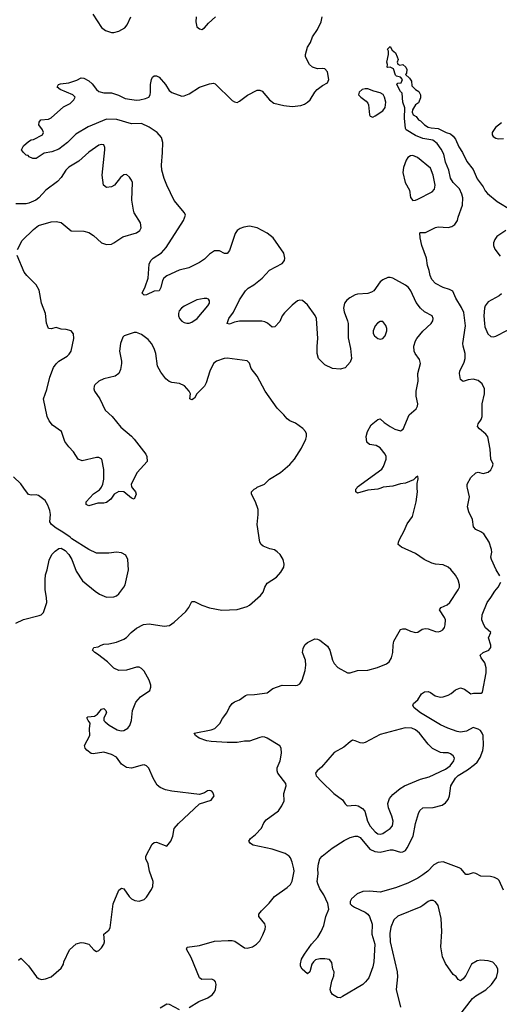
# Model space of a CAD drawing. Header units: inches. Extents: x 2001573 to 2220545, y 644482 to 846830.
# Tile 690 of 755: x 2165740 to 2169558, y 765892 to 773727. Entities that reach past the tile are written whole.
import ezdxf

# ---------------------------------------------------------------- set-up
doc = ezdxf.new("R2010")
doc.units = ezdxf.units.IN
doc.header["$MEASUREMENT"] = 0
doc.layers.add('C1766', color=7, linetype='Continuous')
doc.layers.add('C1767', color=7, linetype='Continuous')

msp = doc.modelspace()

# ---------------------------------------------------------------- linework, layer by layer
at = {"layer": 'C1766', "color": 5}
for points, elevation in [([(2165710, 768924.9), (2165770, 768952.7), (2165895.4, 768984.6), (2165909.7, 768990.3), (2165929.7, 769010.3), (2165954.5, 769090), (2165954, 769130), (2165942.9, 769190), (2165942, 769270), (2165946, 769310), (2165959.3, 769350), (2165973.6, 769426.4), (2165995.3, 769470), (2166022, 769498), (2166050, 769518), (2166070, 769521), (2166102, 769502), (2166130.6, 769470.6), (2166154.8, 769430), (2166190, 769338), (2166240.9, 769260.9), (2166339.5, 769179.5), (2166375.8, 769155.8), (2166430, 769132), (2166490, 769134.4), (2166510, 769142.4), (2166530, 769158), (2166569.6, 769210), (2166578.7, 769230), (2166605.2, 769350), (2166601.2, 769430), (2166585.2, 769465.2), (2166550, 769485.2), (2166510, 769489.4), (2166450, 769481.2), (2166350, 769481.2), (2166289.5, 769509.5), (2166156, 769596), (2166142, 769610), (2166082, 769650), (2166030, 769679.3), (2165993.2, 769710), (2165979.3, 769730), (2165985.1, 769790), (2165980.5, 769820.5), (2165963.9, 769863.9), (2165941.2, 769901.2), (2165890, 769941.2), (2165870, 769946), (2165830, 769943.7), (2165810, 769949.3), (2165773.8, 770000)], 380), ([(2165730, 766242), (2165750, 766258), (2165810, 766198.8), (2165874.8, 766110), (2165890, 766097.3), (2165912.1, 766087.9), (2165946.3, 766093.7), (2165989.4, 766110.6), (2166070, 766178.8), (2166089.3, 766210), (2166092.3, 766230), (2166135.1, 766324.9), (2166190, 766373.4), (2166230, 766383), (2166250, 766382), (2166290, 766370.8), (2166330, 766324.7), (2166350, 766311.3), (2166370, 766321), (2166390, 766341), (2166409, 766370), (2166416, 766390), (2166408.7, 766450), (2166450, 766482.8), (2166459.1, 766500.9), (2166484.5, 766690), (2166530, 766801), (2166550, 766814.8), (2166570, 766811), (2166610.3, 766750.3), (2166630, 766730.6), (2166657.6, 766717.6), (2166690, 766712.7), (2166730, 766725.5), (2166750, 766743), (2166790, 766804.9), (2166798.5, 766830), (2166802.4, 766870), (2166772.3, 766950), (2166762.7, 767010), (2166744, 767050), (2166744, 767070), (2166794.6, 767165.4), (2166810, 767178), (2166830, 767181), (2166910, 767151.3), (2166944, 767190), (2166959.3, 767230), (2166969.6, 767290), (2167002.9, 767330), (2167170, 767486), (2167263.1, 767516.9), (2167288, 767550), (2167278, 767578), (2167270, 767588), (2167253.6, 767593.6), (2167234, 767590), (2167210, 767575.3), (2167170, 767562), (2166950, 767587.6), (2166899.6, 767599.6), (2166857, 767617), (2166834.5, 767634.5), (2166801.2, 767690), (2166766.6, 767770), (2166749.6, 767789.6), (2166730, 767796.2), (2166714, 767794), (2166630, 767769.7), (2166590, 767775.1), (2166550, 767801.6), (2166510, 767858.3), (2166470, 767880.4), (2166410, 767898.9), (2166324.2, 767884.2), (2166307.7, 767887.7), (2166273.6, 767913.6), (2166261.2, 767930), (2166256, 767950), (2166296.9, 768030), (2166295.9, 768084.1), (2166302, 768130), (2166284, 768150), (2166275.3, 768170), (2166282, 768178), (2166336.5, 768183.5), (2166360.2, 768199.8), (2166390, 768241), (2166410, 768246), (2166426, 768230), (2166430.4, 768210.4), (2166410.8, 768170), (2166410.8, 768150), (2166419.1, 768139.1), (2166452.4, 768112.4), (2166515.1, 768075.1), (2166547.4, 768067.4), (2166570, 768070.2), (2166601, 768090), (2166615.9, 768110), (2166629, 768150), (2166637.1, 768230), (2166664.2, 768295.8), (2166700.8, 768339.2), (2166774.5, 768390), (2166784.2, 768415.8), (2166784.7, 768430), (2166770, 768472), (2166730, 768543.7), (2166710, 768564.5), (2166690, 768574), (2166670, 768573.6), (2166590, 768551.5), (2166527.8, 768547.8), (2166490, 768566.6), (2166437.7, 768617.7), (2166358.9, 768678.9), (2166338, 768690), (2166318, 768710), (2166329.3, 768730.7), (2166364.7, 768735.3), (2166388, 768750), (2166410, 768757.3), (2166450, 768760.7), (2166510, 768774), (2166570, 768797.3), (2166590, 768810.6), (2166627, 768850), (2166670, 768886), (2166725.6, 768914.4), (2166770, 768920.3), (2166890, 768901.6), (2166933.1, 768906.9), (2166970, 768932.7), (2167061.3, 769018.7), (2167086.6, 769050), (2167110, 769096.3), (2167130, 769096.4), (2167190, 769067.6), (2167250, 769047.4), (2167350, 769028.4), (2167470, 769034), (2167550, 769057.3), (2167570, 769067.3), (2167655.6, 769144.4), (2167677, 769170), (2167691.8, 769210), (2167710, 769242), (2167782.7, 769290), (2167818, 769330), (2167842, 769370), (2167846.3, 769393.7), (2167838, 769430), (2167812.3, 769470), (2167790, 769492.7), (2167767.2, 769507.2), (2167730, 769516.2), (2167678, 769538), (2167662.7, 769550), (2167652.3, 769570), (2167629.6, 769710.4), (2167638.4, 769790), (2167637, 769830), (2167616, 769890), (2167585.2, 769950), (2167585.2, 769970), (2167605.2, 769990), (2167621.2, 770000)], 360), ([(2166638.2, 770000), (2166660.7, 769970), (2166666.8, 769950), (2166651.3, 769910), (2166630, 769919), (2166570, 769969.2), (2166530, 769972.3), (2166491, 769950), (2166464.9, 769910), (2166430, 769884.7), (2166410, 769879.7), (2166361.7, 769878.3), (2166290, 769859.3), (2166269, 769870), (2166269, 769890), (2166327.1, 769952.9), (2166374, 769986), (2166385.6, 770000)], 360), ([(2167090, 765866), (2167164.9, 765915.1), (2167236.4, 765943.5), (2167272.7, 765967.3), (2167290.8, 765990), (2167297.1, 766010), (2167303.5, 766050), (2167298.7, 766070), (2167290, 766082), (2167270, 766091.3), (2167190, 766089.4), (2167170, 766101.2), (2167104.2, 766264.2), (2167067.3, 766330), (2167073.2, 766346.8), (2167170, 766360.3), (2167290, 766394.7), (2167400.4, 766400.4), (2167430, 766400.4), (2167453.5, 766393.5), (2167530, 766342), (2167550, 766338), (2167594, 766350), (2167624, 766370), (2167650, 766396), (2167676.3, 766443.7), (2167693.3, 766490), (2167695.6, 766510), (2167691.4, 766531.5), (2167644, 766590), (2167644, 766610), (2167664.1, 766635.9), (2167724.7, 766695.3), (2167768.7, 766750), (2167870, 766821), (2167896.2, 766843.8), (2167909.6, 766870.4), (2167923.6, 766950), (2167921.6, 766970), (2167910, 767022), (2167896.3, 767056.3), (2167886, 767070), (2167852.7, 767092.7), (2167750, 767127.3), (2167599.3, 767159.3), (2167577.2, 767170), (2167564, 767190), (2167577.2, 767210), (2167616.6, 767243.4), (2167665.4, 767294.6), (2167683.5, 767336.5), (2167700.7, 767359.3), (2167800.5, 767430), (2167826.3, 767470), (2167844.2, 767510), (2167841.6, 767570), (2167861.2, 767630), (2167859, 767650), (2167794, 767730), (2167789.2, 767750), (2167790, 767774), (2167813.2, 767830), (2167824, 767890), (2167822, 767930), (2167809.3, 767949.3), (2167710, 768009.3), (2167690, 768017), (2167670, 768019.5), (2167650, 768015.1), (2167570, 767984.5), (2167530, 767986.6), (2167470, 767976), (2167390, 767975.1), (2167263.3, 767983.3), (2167230, 767989.5), (2167169.3, 768010), (2167139, 768030), (2167128, 768050), (2167264.1, 768075.9), (2167292.3, 768087.7), (2167333.4, 768126.6), (2167354.9, 768165.1), (2167389.1, 768210.9), (2167410, 768256.4), (2167430, 768286.4), (2167450, 768299.5), (2167490, 768314.9), (2167537.2, 768350), (2167550, 768355.3), (2167610, 768355.8), (2167709.3, 768370.7), (2167755.9, 768404.1), (2167829.6, 768430.4), (2167931.7, 768428.3), (2167950, 768430.6), (2167970, 768440.7), (2167989.6, 768470.4), (2168012.1, 768547.9), (2168017.7, 768590), (2168013.7, 768630), (2167991.6, 768690), (2167995.9, 768724.1), (2168010, 768751), (2168030, 768770.8), (2168090, 768798.8), (2168110, 768797.3), (2168130, 768788), (2168190, 768741.6), (2168208.8, 768710), (2168229.4, 768629.4), (2168243.4, 768603.4), (2168272.3, 768572.3), (2168349.2, 768529.2), (2168370, 768530.3), (2168430, 768546.7), (2168510.7, 768549.3), (2168587.4, 768572.6), (2168659.1, 768600.9), (2168682, 768618), (2168699.6, 768650), (2168709.6, 768690), (2168711.4, 768750), (2168718.6, 768781.4), (2168770, 768873.4), (2168790, 768880.5), (2168810, 768879.3), (2168850, 768860.5), (2168890, 768850.6), (2168910, 768854), (2168943.5, 768876.5), (2168970, 768883.1), (2168990, 768880.3), (2169050, 768857.7), (2169070, 768855.6), (2169090, 768860.3), (2169107.7, 768872.3), (2169120.5, 768890), (2169127.1, 768910), (2169129.7, 768950), (2169121.5, 768970), (2169082.7, 769030), (2169084.6, 769035.4), (2169094.5, 769050), (2169141.3, 769070), (2169162.6, 769090), (2169231.3, 769190), (2169239.7, 769210), (2169241.3, 769230), (2169229.6, 769270), (2169210, 769306), (2169172.3, 769352.3), (2169149.7, 769369.7), (2169109.6, 769389.7), (2169050, 769393.6), (2169021.4, 769401.5), (2168959, 769430), (2168890, 769479.6), (2168779, 769530), (2168752.7, 769550), (2168754, 769570), (2168762.4, 769590), (2168800.3, 769659.7), (2168824.2, 769715.8), (2168867.1, 769772.9), (2168895.1, 769890), (2168906, 769970), (2168905, 770000)], 340), ([(2168614.3, 770000), (2168590, 769991.8), (2168510, 769983.7), (2168430, 769959), (2168415.3, 769970), (2168416, 769990), (2168422.8, 770000)], 340), ([(2169560.7, 769300.7), (2169532.3, 769350), (2169495.1, 769430), (2169489.4, 769450.6), (2169497.2, 769490), (2169496, 769510), (2169477.2, 769570), (2169434.9, 769634.9), (2169411.7, 769651.7), (2169372, 769670), (2169353.3, 769690), (2169344.7, 769750), (2169315.8, 769810), (2169304.4, 769850), (2169320.7, 769930), (2169303.2, 770000)], 320), ([(2169590, 766801.2), (2169555.6, 766875.6), (2169546.5, 766886.5), (2169520.1, 766900.1), (2169487.4, 766907.4), (2169410, 766911), (2169370, 766933.3), (2169350, 766936.8), (2169310, 766924.4), (2169290, 766925.6), (2169252.7, 766970), (2169237.7, 766977.7), (2169110, 767024.7), (2169070, 767020.5), (2169037.5, 767002.5), (2168989.4, 766950.6), (2168950, 766921), (2168910, 766895.1), (2168830, 766856.9), (2168730, 766818), (2168610, 766783), (2168528.1, 766791.9), (2168470, 766789.4), (2168426, 766770), (2168380.7, 766730), (2168370.7, 766710), (2168370.7, 766690), (2168379.9, 766679.9), (2168403.6, 766663.6), (2168490, 766626), (2168510.2, 766610.2), (2168524.9, 766590), (2168545.8, 766530), (2168543.6, 766450), (2168566.9, 766370), (2168558, 766230), (2168550.3, 766189.7), (2168517.7, 766102.3), (2168493.4, 766070), (2168470.3, 766049.7), (2168310, 765952.7), (2168290, 765943.7), (2168270, 765946), (2168229.8, 765969.8), (2168217, 765990), (2168212.3, 766010), (2168224.8, 766075.2), (2168241.2, 766118.8), (2168242.7, 766150), (2168233.2, 766170), (2168224.5, 766224.5), (2168207, 766247), (2168170, 766254.5), (2168130, 766254), (2168094.4, 766245.6), (2168077.3, 766230), (2168066, 766210), (2168050.5, 766150), (2168030, 766135.3), (2167988, 766170), (2167975.3, 766195.3), (2167974.6, 766214.6), (2167982.7, 766250), (2168005.6, 766290), (2168061.6, 766370), (2168113.6, 766426.4), (2168138.3, 766470), (2168160.3, 766519.7), (2168176.8, 766590), (2168199.3, 766650), (2168193.3, 766693.3), (2168161.6, 766761.6), (2168129, 766810), (2168111.7, 766850), (2168108.1, 766870), (2168116.4, 766930), (2168112.8, 766970), (2168117.4, 767010), (2168130, 767048), (2168148.3, 767071.7), (2168226.6, 767133.4), (2168323.9, 767196), (2168370, 767220.3), (2168410, 767229), (2168430, 767228.9), (2168450, 767218.9), (2168526.3, 767126.3), (2168567.4, 767107.4), (2168610, 767103.2), (2168690, 767120.8), (2168710, 767119.6), (2168770, 767101.5), (2168790, 767104.4), (2168810, 767115.6), (2168824.4, 767135.6), (2168871.9, 767230), (2168890.6, 767329.4), (2168913.3, 767410), (2168924.9, 767435.1), (2168950, 767455.2), (2169030, 767457.7), (2169102.9, 767477.1), (2169130, 767495.2), (2169150, 767521.1), (2169162.1, 767550), (2169173, 767630), (2169207.9, 767690), (2169230, 767711.4), (2169303.7, 767756.3), (2169361, 767799), (2169380.7, 767819.3), (2169404.5, 767855.5), (2169426.5, 767910), (2169431.8, 767950), (2169428.8, 768030), (2169422.4, 768050), (2169408.1, 768070), (2169390, 768080.7), (2169350, 768093.8), (2169295.4, 768064.6), (2169250, 768056.8), (2169221.6, 768061.6), (2169147.9, 768087.9), (2169090, 768115.8), (2168929.8, 768210), (2168880.9, 768250), (2168868, 768270), (2168875.3, 768284.7), (2168910, 768314), (2168938, 768362), (2168962.7, 768377.3), (2168990, 768379.6), (2169010, 768373.4), (2169047.6, 768347.6), (2169090, 768336.1), (2169110, 768338.1), (2169150, 768352.8), (2169174.3, 768365.7), (2169210, 768394.8), (2169250, 768408.9), (2169280.4, 768400.4), (2169330, 768362.6), (2169352, 768368), (2169412.8, 768367.2), (2169424.1, 768375.9), (2169451.9, 768528.2), (2169453.5, 768570), (2169442.2, 768610), (2169412.2, 768650), (2169406.4, 768670), (2169429.5, 768690), (2169474, 768710), (2169489.7, 768730), (2169489.7, 768750), (2169471.6, 768808.4), (2169489.2, 768850), (2169447.6, 768887.6), (2169433.6, 768910), (2169419.3, 768950), (2169422, 768990), (2169460.5, 769090), (2169491.4, 769128.6), (2169521.3, 769178.7), (2169549.6, 769210), (2169569.4, 769250)], 320), ([(2169198, 765750), (2169343.3, 765936.7), (2169370, 765958.8), (2169450, 766007.7), (2169496, 766050), (2169534.9, 766105.1), (2169546.6, 766150), (2169546, 766170), (2169536.2, 766196.2), (2169506.6, 766226.6), (2169470, 766237), (2169410, 766242.7), (2169381.6, 766238.4), (2169336, 766210), (2169290, 766122), (2169270, 766095.3), (2169250, 766078), (2169230, 766088), (2169213.2, 766113.2), (2169190, 766128), (2169130, 766217.2), (2169104.2, 766270), (2169091.8, 766350), (2169100.5, 766470), (2169095.4, 766575.4), (2169070, 766677.2), (2169050, 766706), (2169030, 766717), (2169010, 766717), (2168990, 766709.4), (2168950, 766677), (2168932.1, 766667.9), (2168750, 766593.7), (2168717.3, 766562.7), (2168694.5, 766505.5), (2168685.2, 766454.8), (2168689.6, 766390), (2168744.8, 766150), (2168746.6, 766110), (2168737.6, 766010), (2168770.3, 765870)], 340), ([(2166857, 765863), (2166910, 765895.5), (2166930, 765892.4), (2167010, 765850.4)], 340)]:
    msp.add_lwpolyline(points, dxfattribs=dict(at, elevation=elevation))
at = {"layer": 'C1766', "color": 5, "elevation": 340}
msp.add_lwpolyline([(2168807.3, 768092.7), (2168610, 768037.4), (2168490, 767975.4), (2168470, 767969.6), (2168450, 767971.5), (2168410, 767989.5), (2168390, 767992.3), (2168370, 767980.9), (2168321.2, 767938.8), (2168244.2, 767895.8), (2168141.2, 767778.8), (2168106.8, 767750), (2168094.8, 767730), (2168101, 767710), (2168143.4, 767663.4), (2168240.7, 767570), (2168310, 767518), (2168330, 767487.3), (2168347.3, 767470), (2168410, 767477.3), (2168434.9, 767470), (2168469.4, 767449.4), (2168487.9, 767427.9), (2168509.6, 767350), (2168530, 767310.2), (2168570, 767264.5), (2168590, 767249.3), (2168610, 767244.7), (2168630, 767250.2), (2168650, 767262.8), (2168687.8, 767290), (2168708.3, 767311.7), (2168713, 767350), (2168702.4, 767390), (2168674.6, 767454.6), (2168669.8, 767490), (2168683.8, 767530), (2168710, 767560.8), (2168769.7, 767610), (2168803.6, 767630), (2168930, 767684), (2168998.2, 767701.8), (2169130, 767762.8), (2169166.9, 767790), (2169195.4, 767830), (2169199.7, 767850), (2169189.6, 767870), (2169170, 767886), (2169150, 767893.3), (2169110, 767891.5), (2169090, 767895.1), (2169026.1, 767926.1), (2168990, 767960.9), (2168922.4, 768050), (2168890, 768076.4), (2168861.2, 768090)], close=True, dxfattribs=at)
at = {"layer": 'C1767', "color": 5}
for points, elevation in [([(2168422.8, 770000), (2168430, 770010.7), (2168623.7, 770150), (2168636.2, 770170), (2168656.2, 770230), (2168657, 770250), (2168649.4, 770270), (2168610, 770319), (2168577.5, 770337.5), (2168525.2, 770345.2), (2168503.7, 770363.7), (2168497.2, 770410), (2168509.3, 770450), (2168537, 770503), (2168590, 770544.7), (2168610, 770551), (2168641.4, 770521.4), (2168688.5, 770488.5), (2168727.1, 770467.1), (2168770, 770456.3), (2168791.3, 770468.7), (2168838.9, 770581.1), (2168894.5, 770630), (2168905.6, 770650), (2168909.6, 770670), (2168896.9, 770730), (2168896, 770770), (2168912.6, 770850), (2168910, 770912), (2168931.4, 770990), (2168921.4, 771021.5), (2168886.6, 771070), (2168880.4, 771090), (2168878.5, 771130), (2168889.7, 771170), (2168901.7, 771190), (2168950, 771248.7), (2169014.5, 771310), (2169029.4, 771330), (2169032, 771350), (2169022.7, 771370), (2168962.9, 771402.9), (2168930, 771431.2), (2168897.1, 771477.1), (2168854, 771570), (2168835.4, 771595.4), (2168810, 771614.7), (2168710, 771669.6), (2168690, 771676.3), (2168670, 771674.7), (2168630, 771657.6), (2168610, 771642), (2168558.7, 771570), (2168541.4, 771558.6), (2168510, 771548.2), (2168430, 771542.5), (2168410, 771536.7), (2168366.5, 771513.5), (2168344, 771496), (2168324.2, 771470), (2168316.2, 771430), (2168321.9, 771401.9), (2168350, 771330.6), (2168354, 771310), (2168355.4, 771195.4), (2168374.3, 771110), (2168380.4, 771030), (2168370, 771002.7), (2168330, 770957.2), (2168290, 770944.5), (2168230, 770952), (2168170, 770981.3), (2168119.2, 771030), (2168108.8, 771070), (2168107.8, 771130), (2168113.5, 771190), (2168101.5, 771350), (2168092.2, 771372.2), (2168030, 771457.6), (2167990, 771491.6), (2167970, 771495.6), (2167950, 771489.6), (2167910, 771456.2), (2167846.7, 771393.3), (2167830.2, 771369.8), (2167810, 771324.5), (2167770, 771282), (2167750, 771279.3), (2167712.4, 771312.4), (2167690, 771323), (2167666.9, 771326.9), (2167490, 771327.8), (2167450, 771320.7), (2167410, 771302.7), (2167390, 771308), (2167404.2, 771350), (2167441.6, 771398.4), (2167490, 771498.4), (2167538, 771570), (2167558.4, 771590), (2167602.4, 771617.6), (2167668.9, 771671.1), (2167727.1, 771732.8), (2167830, 771786.4), (2167847.6, 771810), (2167850.9, 771830), (2167841.2, 771870), (2167758, 771990), (2167710, 772028.7), (2167630, 772070.9), (2167570, 772082.4), (2167523.9, 772076.1), (2167493.9, 772066.1), (2167470.3, 772049.7), (2167454.6, 772025.4), (2167410.3, 771889.7), (2167390, 771865.2), (2167370, 771866), (2167330, 771886.6), (2167290, 771886.6), (2167250, 771862), (2167210, 771820.7), (2167170, 771793.6), (2167086.8, 771753.2), (2167010, 771732.9), (2166910, 771689.6), (2166888.4, 771670), (2166877.1, 771650), (2166864.5, 771595.5), (2166850, 771568), (2166810, 771565.2), (2166750, 771536), (2166730, 771534), (2166714, 771550), (2166739.4, 771600.6), (2166762.4, 771670), (2166770, 771782), (2166783.7, 771810), (2166801.2, 771830), (2166868.7, 771871.3), (2166907, 771913), (2167044.7, 772130), (2167059.6, 772170), (2167051.6, 772190), (2166970, 772287.6), (2166910.7, 772410), (2166890, 772462.9), (2166870.7, 772530), (2166867.4, 772570), (2166877.8, 772670), (2166879.7, 772750), (2166868.1, 772790), (2166833.6, 772830), (2166770, 772870.9), (2166710, 772899.3), (2166630, 772899.1), (2166512.4, 772932.4), (2166430, 772934.1), (2166284.9, 772875.1), (2166185.3, 772814.7), (2166119.1, 772750), (2166050, 772696.9), (2165995.5, 772675.5), (2165935.2, 772664.8), (2165870, 772622), (2165843.1, 772623.1), (2165816.4, 772636.4), (2165807.3, 772647.3), (2165790, 772648), (2165768.9, 772668.9), (2165755.3, 772690), (2165770, 772722), (2165810, 772758), (2165830, 772771.3), (2165850, 772772), (2165922, 772810), (2165929, 772830), (2165921.2, 772850), (2165893.2, 772890), (2165896, 772910), (2165909, 772930), (2165970, 772934.4), (2165990, 772944.4), (2166087.3, 773032.7), (2166140.4, 773059.6), (2166169.5, 773090), (2166181.2, 773110), (2166162, 773130), (2166062, 773170), (2166038, 773190), (2166048, 773210), (2166063.3, 773216.7), (2166130, 773225.5), (2166193.8, 773246.2), (2166230, 773263), (2166250, 773261.6), (2166290, 773240.4), (2166316.5, 773216.5), (2166350, 773170.5), (2166370, 773154.4), (2166410, 773145.5), (2166470, 773143.8), (2166526.9, 773126.9), (2166580.3, 773100.3), (2166631.4, 773091.4), (2166670, 773087.5), (2166695.3, 773090), (2166740.6, 773099.4), (2166768.6, 773111.4), (2166779.1, 773130), (2166782.2, 773150), (2166781.2, 773210), (2166788, 773250), (2166798, 773270), (2166810, 773280.5), (2166830, 773279.3), (2166850.3, 773270.3), (2166900.5, 773210), (2166930, 773162.8), (2166950, 773146.8), (2167030, 773119.1), (2167050, 773121.6), (2167090, 773137.7), (2167170, 773189.2), (2167250, 773217.4), (2167282.4, 773222.4), (2167296.3, 773216.3), (2167430, 773082.4), (2167450, 773072.2), (2167470, 773068.4), (2167490, 773077.1), (2167553.8, 773126.2), (2167630, 773166.8), (2167650, 773166.8), (2167670, 773157.3), (2167727.7, 773087.7), (2167763.4, 773063.4), (2167842.7, 773042.7), (2167910, 773034.8), (2167976.9, 773043.1), (2168006.1, 773053.9), (2168030.8, 773069.2), (2168053.3, 773090), (2168089.7, 773150), (2168107.6, 773170), (2168150, 773202.4), (2168190, 773225.5), (2168201.3, 773250), (2168190.6, 773310.6), (2168170, 773336.2), (2168150, 773339.6), (2168110, 773336.2), (2168069.7, 773349.7), (2168046, 773370), (2168016, 773430), (2168015.1, 773450), (2168031.5, 773508.5), (2168054, 773546), (2168071.3, 773590), (2168110.8, 773649.2), (2168140.5, 773710), (2168148.1, 773750)], 340), ([(2166321.6, 773770), (2166390, 773664.9), (2166421.5, 773641.5), (2166470, 773624.4), (2166490, 773623.7), (2166530, 773634.9), (2166577.4, 773662.6), (2166594.6, 773685.4), (2166624.4, 773750)], 360), ([(2167144, 773750), (2167140.7, 773710), (2167150.8, 773670), (2167170, 773654), (2167190, 773647.7), (2167210, 773660.7), (2167242.3, 773697.7), (2167299.3, 773750)], 360), ([(2169303.2, 770000), (2169300.7, 770010), (2169300.9, 770030), (2169330, 770084.7), (2169370, 770121), (2169390, 770126), (2169430, 770116), (2169470, 770126), (2169490, 770144.7), (2169504, 770170), (2169509, 770190), (2169489.3, 770230), (2169483.6, 770310), (2169466.2, 770406.2), (2169449.7, 770429.7), (2169399, 770470), (2169385.2, 770490), (2169389, 770510), (2169414.5, 770545.5), (2169422, 770570), (2169420.5, 770670), (2169440.5, 770750), (2169438.7, 770790), (2169420.7, 770830), (2169390, 770855.8), (2169350, 770865.7), (2169310, 770861.1), (2169270, 770848), (2169250, 770862.7), (2169240.9, 770910), (2169243.5, 770930), (2169278.4, 771001.6), (2169286.9, 771030), (2169286.3, 771070), (2169268.7, 771128.7), (2169267.4, 771150), (2169289.8, 771289.8), (2169276, 771396), (2169257.3, 771437.4), (2169211.4, 771510), (2169186.6, 771566.6), (2169160.9, 771580.9), (2169110, 771595.1), (2169050, 771626.3), (2169021.2, 771658.8), (2169006, 771690), (2168999.7, 771730), (2168986.3, 771770), (2168978.4, 771830), (2168939.6, 771930), (2168928.7, 771991.3), (2168926, 772030), (2168930, 772032), (2168970, 772032), (2169050, 772074), (2169070, 772077.3), (2169150, 772073.1), (2169179.1, 772080.9), (2169203.3, 772096.7), (2169225.1, 772130), (2169230, 772154.8), (2169264.7, 772250), (2169267.1, 772310), (2169259.5, 772339.5), (2169239.6, 772379.6), (2169191.6, 772430), (2169170, 772465.1), (2169155.8, 772530), (2169130, 772594), (2169116.1, 772656.1), (2169095.5, 772695.5), (2169062.3, 772742.3), (2169028.1, 772768.1), (2168950, 772782.4), (2168890, 772805.6), (2168817.2, 772850), (2168810, 772862), (2168803.6, 772943.6), (2168805.7, 773025.7), (2168789.6, 773070.4), (2168783.1, 773143.1), (2168770, 773155.3), (2168742, 773210), (2168750, 773222), (2168776.4, 773223.6), (2168788, 773250), (2168770, 773268), (2168738, 773278), (2168730, 773286), (2168715.3, 773335.3), (2168690, 773348), (2168670, 773346), (2168666, 773350), (2168668, 773370), (2168662, 773390), (2168675.3, 773450), (2168675.3, 773475.3), (2168668.7, 773491.3), (2168690, 773514), (2168705.4, 773485.4), (2168730, 773462), (2168744.7, 773430), (2168752, 773410), (2168744.7, 773390), (2168750, 773374), (2168766, 773366), (2168790, 773371.3), (2168814.8, 773350), (2168822.8, 773330), (2168818.8, 773301.2), (2168812, 773290), (2168842, 773262), (2168858, 773238), (2168861, 773201), (2168890, 773172), (2168916, 773156), (2168930.8, 773130), (2168930, 773106), (2168915.3, 773064.7), (2168890, 773048), (2168866, 773010), (2168864.7, 772990), (2168872, 772970), (2168896, 772956), (2168914, 772930), (2168930, 772922), (2168962, 772890), (2168990, 772872), (2169014.6, 772865.4), (2169070, 772862), (2169134, 772830), (2169170, 772818.8), (2169190, 772800.7), (2169210, 772776.3), (2169235.8, 772715.8), (2169264.9, 772670), (2169298.7, 772598.7), (2169350, 772533.4), (2169381.6, 772461.6), (2169430, 772395.5), (2169445.4, 772365.4), (2169463.5, 772343.5), (2169540.2, 772280.2), (2169654.8, 772210)], 320), ([(2169574.2, 772905.8), (2169526.4, 772870), (2169501.3, 772830), (2169500.4, 772810), (2169510, 772796.3), (2169530, 772783.1), (2169550, 772777.6), (2169590, 772780.4)], 340), ([(2165723.3, 771896.7), (2165759.6, 771970), (2165850, 772058.4), (2165890, 772088.2), (2165990, 772118.4), (2166030, 772122), (2166070, 772113.7), (2166150, 772046.4), (2166250, 772042.8), (2166290, 772033), (2166326, 772010), (2166390, 771951.4), (2166430, 771938.2), (2166470, 771940.9), (2166490, 771950.3), (2166560.3, 771999.7), (2166668.7, 772030), (2166697.2, 772050), (2166706, 772070), (2166700.9, 772110), (2166652.3, 772190), (2166645.1, 772210), (2166631.6, 772290), (2166638, 772430), (2166631, 772451), (2166614.9, 772474.9), (2166590, 772494), (2166570, 772491.6), (2166543, 772470), (2166495.5, 772410), (2166470, 772396.3), (2166430, 772392), (2166407.3, 772410), (2166397.4, 772490), (2166418.7, 772690), (2166418.4, 772710), (2166410, 772732), (2166390, 772734), (2166370, 772727.3), (2166290, 772672.9), (2166210, 772601.8), (2166130, 772553), (2166107.9, 772530), (2166068.6, 772471.5), (2166041, 772439), (2165948.7, 772370), (2165892, 772308), (2165868.5, 772291.5), (2165813.2, 772266.8), (2165790, 772261.2), (2165710, 772260.9)], 360), ([(2169610, 772049.5), (2169538.8, 772001.1), (2169521.4, 771978.6), (2169510.4, 771950), (2169510.6, 771930), (2169521.1, 771901.1), (2169565.2, 771845.2)], 320), ([(2166385.6, 770000), (2166392.1, 770007.9), (2166402, 770030), (2166409.7, 770070.2), (2166408.6, 770148.6), (2166394.5, 770230), (2166370, 770242.9), (2166350, 770241.6), (2166236, 770216), (2166205.2, 770230), (2166167.3, 770287.3), (2166130, 770327), (2166099.7, 770370), (2166072.3, 770450), (2166000.9, 770500.9), (2165973.3, 770533.3), (2165957.6, 770570), (2165929.6, 770709.6), (2165956.2, 770783.8), (2165979, 770881), (2166010, 770958.4), (2166030, 770988.7), (2166050, 771008.9), (2166117.6, 771050), (2166134.2, 771065.8), (2166149.8, 771090.2), (2166169.6, 771189.6), (2166167.2, 771227.2), (2166149.5, 771249.5), (2166110, 771260.9), (2166070, 771263.7), (2166030, 771276), (2165990, 771266), (2165970, 771269), (2165952.8, 771312.8), (2165944, 771390), (2165912.2, 771472.2), (2165893.8, 771573.8), (2165870, 771616.2), (2165797, 771690), (2165776.6, 771716.6), (2165720.5, 771850)], 360), ([(2169574.9, 771545.1), (2169557.3, 771530), (2169470, 771480.5), (2169444.9, 771450), (2169439.1, 771430), (2169435.5, 771370), (2169439.1, 771310), (2169443.5, 771283.5), (2169467, 771227), (2169490, 771204.9), (2169510, 771202.6), (2169530, 771208.9), (2169624, 771256)], 320), ([(2167621.2, 770000), (2167630, 770005.5), (2167689.7, 770030.3), (2167729.4, 770070), (2167815.9, 770124.1), (2167890, 770188.2), (2167926, 770230), (2167983.1, 770316.9), (2168018.4, 770390), (2168023.6, 770410), (2168022.9, 770430), (2168014.5, 770450), (2167994.1, 770474.2), (2167936.1, 770516.1), (2167890, 770534.5), (2167870, 770549.6), (2167843.1, 770583.1), (2167790, 770634.5), (2167694, 770770), (2167629.7, 770890), (2167583, 770950), (2167570, 770993.2), (2167551.2, 771011.2), (2167390, 771032.2), (2167366.8, 771030), (2167305.5, 771010), (2167283.7, 770990), (2167253.4, 770930), (2167224.3, 770835.7), (2167211.7, 770810), (2167150.4, 770750), (2167130, 770714), (2167110, 770701.2), (2167095.3, 770710), (2167098.4, 770750), (2167089.7, 770770), (2167052.8, 770812.8), (2167012.2, 770832.2), (2166950, 770840.3), (2166930, 770847.6), (2166903.1, 770870), (2166863, 770923), (2166836.5, 770970), (2166822.2, 771070), (2166809.9, 771109.9), (2166789.1, 771149.1), (2166762.8, 771182.8), (2166710, 771221), (2166670, 771237.3), (2166650, 771236.4), (2166610, 771225.4), (2166570.7, 771210), (2166560.5, 771199.5), (2166541.8, 771150), (2166533.4, 771090), (2166550.4, 771010), (2166550.4, 770990), (2166543, 770943), (2166529, 770911), (2166500.7, 770890), (2166410, 770867.8), (2166370.9, 770849.1), (2166338.4, 770821.6), (2166331.7, 770810), (2166329, 770789), (2166334, 770770), (2166378.4, 770710), (2166420.2, 770620.2), (2166476.5, 770570), (2166545, 770485), (2166630, 770412.4), (2166650.4, 770390), (2166742.8, 770270), (2166750.8, 770250), (2166754.8, 770210), (2166675.9, 770124.1), (2166626.8, 770030), (2166630.7, 770010), (2166638.2, 770000)], 360), ([(2165773.8, 770000), (2165750, 770033.2), (2165690, 770089.2)], 380), ([(2168905, 770000), (2168903.7, 770036.3), (2168912.3, 770072.3), (2168910, 770095.3), (2168890, 770082), (2168875.5, 770064.5), (2168810, 770038), (2168770, 770032.3), (2168710, 770015.6), (2168633.5, 770006.5), (2168614.3, 770000)], 340)]:
    msp.add_lwpolyline(points, dxfattribs=dict(at, elevation=elevation))
for points, elevation in [([(2168490, 773176.5), (2168465.3, 773170), (2168441.3, 773150), (2168437.1, 773130), (2168454.9, 773110), (2168498.2, 773078.2), (2168510, 773063), (2168515.8, 773050), (2168524, 772970), (2168530, 772958), (2168550, 772952), (2168570, 772961.5), (2168630, 773002), (2168650, 773028.5), (2168655, 773070), (2168645, 773110), (2168632.1, 773132.1), (2168610, 773145.7), (2168557.7, 773157.7), (2168510, 773175.5)], 340), ([(2168870, 772645.7), (2168850, 772643.5), (2168830, 772630.9), (2168816.1, 772610), (2168795.5, 772550), (2168789.4, 772510), (2168808.8, 772430), (2168843.1, 772370), (2168850.5, 772310.5), (2168870, 772288), (2168890, 772290.5), (2168910, 772299.3), (2169023.8, 772356.2), (2169042, 772378), (2169046.6, 772410), (2169030.6, 772490), (2169010, 772544.7), (2168907.3, 772630)], 340), ([(2167208, 771508), (2167150, 771497.8), (2167050, 771446.2), (2167027.3, 771430), (2167010.2, 771410), (2167003.2, 771390), (2167005, 771370), (2167012.6, 771350), (2167030, 771327.4), (2167050, 771316.1), (2167070, 771312.3), (2167090, 771312.3), (2167110, 771318.6), (2167153.3, 771350), (2167237.4, 771450), (2167249.6, 771470), (2167251.6, 771490), (2167241.6, 771501.6), (2167230, 771507.3)], 360), ([(2168610, 771326), (2168586.9, 771313.1), (2168568.8, 771291.2), (2168552.7, 771250), (2168554.4, 771230), (2168564.4, 771210), (2168590, 771190.5), (2168610, 771185.5), (2168630, 771190.7), (2168649.3, 771210), (2168662.9, 771250), (2168662.9, 771270), (2168654.5, 771294.5), (2168630, 771325.2)], 360)]:
    msp.add_lwpolyline(points, close=True, dxfattribs=dict(at, elevation=elevation))

doc.saveas('drawing.dxf')
